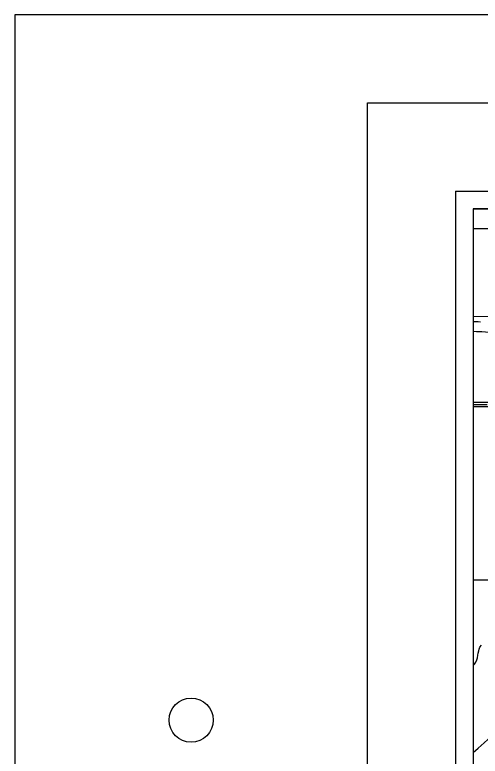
# Model space of a CAD drawing. Extents: x -9.1 to 34, y -3.1 to 22.
# Drawn here: x 0 to 2.64, y 17.795 to 22 of the extents above; entities that cross this region are included whole.
import ezdxf

# ---------------------------------------------------------------- set-up
doc = ezdxf.new("R2010")
doc.units = 0
for name, color, linetype in [('GM_X_County_Road', 7, 'Continuous'), ('GM_X_Minor_River', 7, 'Continuous'), ('GM_X_Rail_Line', 7, 'Continuous'), ('GM_X_Section', 7, 'Continuous'), ('GM_X_State_Route', 7, 'Continuous'), ('SH_Border', 7, 'Continuous'), ('SH_Cut_Line', 7, 'Continuous'), ('SH_Data', 7, 'Continuous')]:
    doc.layers.add(name, color=color, linetype=linetype)

msp = doc.modelspace()

# ---------------------------------------------------------------- linework, layer by layer
at = {"layer": 'GM_X_County_Road'}
for points in [[(2.6, 20.2901), (2.6022, 20.2901), (2.7016, 20.2889), (2.8041, 20.2878), (2.835, 20.2873), (2.86, 20.2869), (2.9283, 20.2859), (2.9873, 20.2854), (3.0464, 20.2847), (3.1396, 20.2836), (3.2079, 20.2826), (3.2478, 20.2825)], [(2.6, 18.7967), (2.631, 18.7961), (2.69, 18.7943), (2.7366, 18.7934), (2.7894, 18.793), (2.8329, 18.7921), (2.8981, 18.7912), (2.9912, 18.7899), (3.1124, 18.7884), (3.2397, 18.7875), (3.2607, 18.7874)]]:
    msp.add_lwpolyline(points, dxfattribs=at)
at = {"layer": 'GM_X_Minor_River'}
for points in [[(2.6, 20.2602), (2.606, 20.2601), (2.6185, 20.2607), (2.6295, 20.2609), (2.6419, 20.2595)], [(2.6, 18.3099), (2.608, 18.3171), (2.6158, 18.3287), (2.622, 18.3411), (2.6245, 18.3536), (2.6259, 18.368), (2.6283, 18.38), (2.6327, 18.3921), (2.634, 18.4027), (2.6383, 18.4136), (2.6472, 18.4241)]]:
    msp.add_lwpolyline(points, dxfattribs=at)
at = {"layer": 'GM_X_Rail_Line'}
for points in [[(2.6, 20.2062), (2.6188, 20.2048), (2.6502, 20.2037), (2.671, 20.2028), (2.7079, 20.1988), (3.6242, 20.0941), (3.9983, 20.0517), (4.1941, 20.0298), (4.219, 20.0279), (4.2423, 20.0262), (4.2931, 20.0256), (4.3579, 20.026), (4.3853, 20.0269), (4.4001, 20.0265), (4.4445, 20.0235)], [(2.6, 19.7907), (2.6797, 19.7904)]]:
    msp.add_lwpolyline(points, dxfattribs=at)
at = {"layer": 'GM_X_Section'}
for p, q in [((2.6, 20.7875), (2.6, 19.7778)), ((2.6, 19.7778), (2.6, 18.7961)), ((2.6, 18.7961), (2.6, 17.7886))]:
    msp.add_line(p, q, dxfattribs=at)
for points in [[(3.2563, 20.9), (2.6, 20.9), (2.6, 20.7875)], [(2.6, 20.7875), (3.2541, 20.7764), (3.2563, 20.9)], [(2.6, 19.7778), (3.2347, 19.7726), (3.2541, 20.7764), (2.6, 20.7875)], [(2.6, 18.7961), (3.222, 18.7858), (3.2347, 19.7726), (2.6, 19.7778)], [(2.9168, 17.7832), (3.2094, 17.7781), (3.222, 18.7858), (2.6, 18.7961)]]:
    msp.add_lwpolyline(points, dxfattribs=at)
at = {"layer": 'GM_X_State_Route'}
for points in [[(2.6, 19.8039), (2.639, 19.8037), (2.695, 19.8033), (2.7695, 19.8029), (2.8059, 19.8028)], [(2.6, 17.8152), (2.6283, 17.8404), (2.6632, 17.8713), (2.6843, 17.8898), (2.6963, 17.8996), (2.7063, 17.9072), (2.714, 17.9124), (2.722, 17.9173), (2.733, 17.9232), (2.75, 17.9311), (2.7813, 17.9447), (2.8214, 17.9616), (2.89, 17.9909), (2.9959, 18.0358), (3.0817, 18.0723), (3.156, 18.104), (3.1933, 18.1196), (3.2078, 18.1252), (3.2225, 18.1303), (3.2433, 18.1368), (3.2882, 18.1495), (3.3542, 18.1673), (3.3962, 18.1785), (3.4059, 18.181)]]:
    msp.add_lwpolyline(points, dxfattribs=at)
at = {"layer": 'SH_Border'}
msp.add_lwpolyline([(2, 21.5), (33.5, 21.5), (33.5, 0.5), (2, 0.5)], close=True, dxfattribs=at)
msp.add_circle((1, 18), 0.125, dxfattribs=at)
at = {"layer": 'SH_Cut_Line'}
msp.add_lwpolyline([(0, 0), (34, 0), (34, 22), (0, 22)], close=True, dxfattribs=at)
at = {"layer": 'SH_Data'}
for p, q in [((2.5, 21), (9.5, 21)), ((2.5, 21), (2.5, 14)), ((2.6, 20.9), (2.6, 14.1)), ((2.6, 20.9), (9.4, 20.9))]:
    msp.add_line(p, q, dxfattribs=at)

doc.saveas('drawing.dxf')
